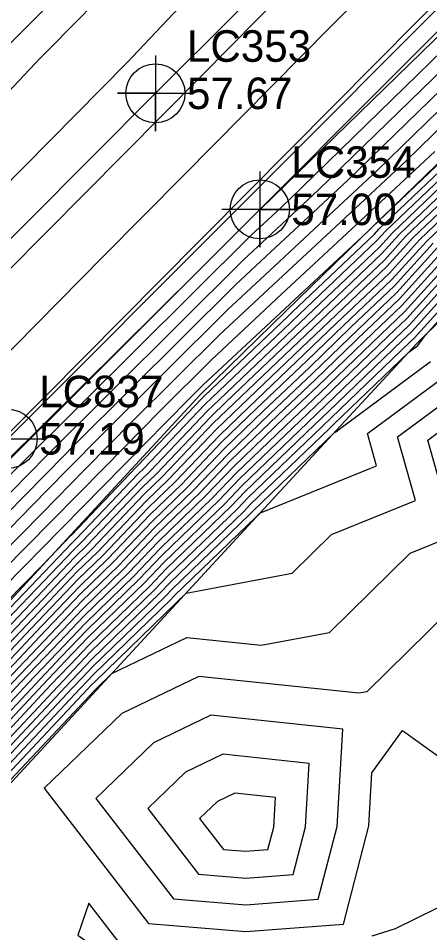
# Model space of a CAD drawing. Extents: x 2188792 to 2191981, y 386090 to 389710.
# Drawn here: x 2191002.2 to 2191034.8, y 388691.8 to 388764.3 of the extents above; entities that cross this region are included whole.
import ezdxf

# ---------------------------------------------------------------- set-up
doc = ezdxf.new("R2010")
doc.units = 0
for name, color, linetype in [('DTM Contours Major', 7, 'Continuous'), ('DTM Contours Minor', 7, 'Continuous'), ('Exist DTM QL2 LIDAR Elevation Point', 7, 'Continuous'), ('Exist Roads EOP', 7, 'Continuous'), ('Exist Roads EOP Cogo Elevation', 7, 'Continuous'), ('Exist Roads EOP Cogo Number', 7, 'Continuous'), ('Exist Roads EOP Cogo Point CELL', 7, 'Continuous'), ('Exist Roads EOT', 7, 'Continuous'), ('Exist Roads EOT Cogo Elevation', 7, 'Continuous'), ('Exist Roads EOT Cogo Number', 7, 'Continuous'), ('Exist Roads EOT Cogo Point CELL', 7, 'Continuous'), ('PH Exist DTM Breakline', 7, 'Continuous')]:
    doc.layers.add(name, color=color, linetype=linetype)

msp = doc.modelspace()

# ---------------------------------------------------------------- linework, layer by layer
at = {"layer": 'DTM Contours Major'}
for points in [[(2190957.07, 388685.271), (2190964.897, 388693.101), (2190970.015, 388698.009), (2190985.549, 388713.655), (2190988.119, 388716.163), (2191000.171, 388728.126), (2191001.154, 388729.112), (2191016.311, 388744.146), (2191021.304, 388749.11), (2191021.321, 388749.127), (2191021.34, 388749.144), (2191021.36, 388749.163), (2191038.059, 388765.4), (2191038.417, 388765.732), (2191038.737, 388766.065), (2191039.048, 388766.39), (2191058.97, 388785.791), (2191059.627, 388786.473), (2191060.268, 388787.14), (2191060.895, 388787.792), (2191074.915, 388801.253), (2191075.872, 388802.182), (2191076.658, 388802.945), (2191095.2, 388820.754)], [(2191042.239, 388801.575), (2191023.757, 388781.907), (2191020.201, 388778.295), (2191007.25, 388764.518), (2191003.929, 388761.167), (2190988.443, 388744.746), (2190982.221, 388738.471), (2190969.719, 388726.456), (2190965.939, 388722.901), (2190949.011, 388706.617), (2190945.187, 388703.013), (2190932.424, 388689.18)], [(2190970.244, 388690.342), (2190973.409, 388693.684), (2190976.648, 388697.105), (2190985.666, 388706.24), (2190988.884, 388709.643), (2190992.177, 388713.126), (2190995.469, 388716.467), (2191000.776, 388721.741), (2191004.028, 388725.046), (2191007.493, 388728.567), (2191011.191, 388732.325), (2191018.113, 388739.207), (2191022.761, 388743.534), (2191027.681, 388748.114), (2191032.898, 388752.97), (2191037.289, 388757.24)], [(2190974.402, 388687.905), (2190979.62, 388693.498), (2190980.042, 388693.948), (2190985.239, 388699.518), (2190985.694, 388700.003), (2190990.869, 388705.549), (2190991.358, 388706.07), (2190996.511, 388711.593), (2190997.034, 388712.15), (2191001.839, 388717.199), (2191006.533, 388722.132), (2191007.205, 388722.782), (2191011.831, 388727.637), (2191012.622, 388728.4), (2191017.174, 388733.172), (2191018.097, 388734.059), (2191023.992, 388739.668), (2191025.035, 388740.67), (2191030.8, 388746.156), (2191031.828, 388747.29), (2191037.587, 388752.779)], [(2190980.099, 388690.594), (2190982.119, 388692.748), (2190985.998, 388696.906), (2190988.059, 388699.103), (2190991.911, 388703.231), (2190994.014, 388705.473), (2190997.838, 388709.57), (2190999.983, 388711.857), (2191003.538, 388715.592), (2191007.01, 388719.241), (2191009.275, 388721.434), (2191012.625, 388724.95), (2191015.095, 388727.333), (2191018.313, 388730.706), (2191021.011, 388733.299), (2191025.06, 388737.152), (2191027.961, 388739.941), (2191031.791, 388743.586), (2191034.525, 388746.604), (2191038.477, 388750.371)], [(2190984.195, 388691.547), (2190986.757, 388694.293), (2190990.425, 388698.203), (2190992.953, 388700.913), (2190996.67, 388704.875), (2190999.164, 388707.548), (2191002.932, 388711.564), (2191005.236, 388713.985), (2191007.486, 388716.35), (2191011.345, 388720.086), (2191013.419, 388722.263), (2191017.569, 388726.266), (2191019.452, 388728.24), (2191023.924, 388732.538), (2191026.129, 388734.636), (2191030.887, 388739.212), (2191032.782, 388741.015), (2191037.223, 388745.917)], [(2190987.517, 388691.681), (2190992.79, 388697.303), (2190993.995, 388698.594), (2190999.327, 388704.278), (2191000.491, 388705.526), (2191005.881, 388711.272), (2191006.934, 388712.378), (2191007.963, 388713.458), (2191013.415, 388718.737), (2191014.213, 388719.576), (2191020.043, 388725.2), (2191020.59, 388725.774), (2191026.837, 388731.778), (2191027.197, 388732.12), (2191033.142, 388737.838), (2191033.856, 388738.366), (2191034.417, 388739.156), (2191039.92, 388745.231)], [(2191039.514, 388720.43), (2191029.806, 388710.899), (2191029.166, 388710.779), (2191016.491, 388712.123), (2191010.366, 388709.181), (2191004.203, 388703.256), (2191012.49, 388692.524), (2191020.202, 388691.885), (2191027.949, 388692.489), (2191029.96, 388700.263)], [(2191029.96, 388700.263), (2191030.205, 388704.469), (2191032.629, 388707.843), (2191040.206, 388702.386)]]:
    msp.add_lwpolyline(points, dxfattribs=at)
at = {"layer": 'DTM Contours Minor'}
for points in [[(2191119.358, 388870.268), (2191109.799, 388861.543), (2191104.692, 388854.965), (2191091.714, 388842.873), (2191085.098, 388836.109), (2191075.842, 388827.217), (2191067.084, 388818.281), (2191054.529, 388806.191), (2191047.695, 388798.893), (2191037.551, 388788.575), (2191029.965, 388780.502), (2191015.841, 388766.153), (2191010.773, 388760.762), (2191000.586, 388750.484), (2190994.581, 388744.116), (2190979.182, 388728.584), (2190974.399, 388723.988), (2190963.846, 388714.064), (2190956.357, 388706.86), (2190943.217, 388694.474), (2190936.725, 388687.439)], [(2191125.879, 388865.19), (2191114.024, 388854.028), (2191110.135, 388849.732), (2191094.202, 388834.845), (2191088.581, 388829.571), (2191076.2, 388817.689), (2191072.815, 388814.51), (2191055.157, 388797.553), (2191051.214, 388794.333), (2191037.294, 388780.185), (2191034.79, 388778.062), (2191016.701, 388759.74), (2191013.63, 388756.639), (2191001.262, 388744.168), (2190998.901, 388741.784), (2190981.055, 388723.789), (2190977.697, 388720.702), (2190963.618, 388707.26), (2190962.316, 388706.06), (2190944.22, 388688.738), (2190941.246, 388685.935), (2190941.026, 388685.698), (2190937.899, 388682.174), (2190927.868, 388670.864)], [(2190934.116, 388671.227), (2190941.964, 388680.077), (2190949.594, 388688.469), (2190962.951, 388701.254), (2190970.551, 388708.261), (2190978.743, 388716.083), (2190990.928, 388727.28), (2191000.081, 388736.51), (2191008.884, 388745.398), (2191015.289, 388751.857), (2191026.961, 388763.641), (2191036.447, 388773.249), (2191047.193, 388782.362), (2191053.02, 388788.284), (2191071.983, 388803.773), (2191075.089, 388806.756), (2191089.007, 388819.828), (2191090.516, 388821.276), (2191111.538, 388840.998), (2191112.061, 388841.488), (2191124.054, 388854.735), (2191125.909, 388856.481), (2191132.462, 388863.801)], [(2190958.316, 388691.404), (2190963.585, 388696.448), (2190977.484, 388709.263), (2190979.79, 388711.464), (2191000.8, 388730.772), (2191001.26, 388731.237), (2191016.505, 388746.628), (2191016.947, 388747.074), (2191037.221, 388767.543), (2191038.103, 388768.436), (2191042.574, 388772.227), (2191049.352, 388778.431), (2191057.257, 388785.885), (2191062.524, 388790.784), (2191067.532, 388795.388), (2191074.927, 388802.488), (2191075.069, 388802.626), (2191075.186, 388802.74), (2191095.831, 388822.569)], [(2190965.325, 388691.474), (2190965.823, 388692.028), (2190966.304, 388692.535), (2190966.795, 388693.054), (2190967.298, 388693.585), (2190986.384, 388712.917), (2190986.968, 388713.535), (2190987.566, 388714.167), (2190988.163, 388714.773), (2191000.225, 388726.764), (2191000.843, 388727.392), (2191001.502, 388728.061), (2191002.204, 388728.775), (2191020.666, 388747.13), (2191021.609, 388748.008), (2191022.608, 388748.938), (2191023.667, 388749.924), (2191037.905, 388763.768)], [(2190966.155, 388690.789), (2190967.289, 388691.987), (2190968.449, 388693.211), (2190969.635, 388694.465), (2190986.205, 388711.248), (2190987.447, 388712.562), (2190988.718, 388713.907), (2190989.99, 388715.197), (2191000.363, 388725.508), (2191001.639, 388726.805), (2191002.999, 388728.187), (2191004.451, 388729.662), (2191020.028, 388745.149), (2191021.897, 388746.89), (2191023.876, 388748.732), (2191025.975, 388750.686), (2191037.751, 388762.136)], [(2190968.274, 388691.438), (2190970.102, 388693.369), (2190971.973, 388695.345), (2190986.025, 388709.578), (2190987.926, 388711.589), (2190989.871, 388713.646), (2190991.816, 388715.62), (2191000.5, 388724.252), (2191002.436, 388726.219), (2191004.497, 388728.314), (2191006.698, 388730.55), (2191019.39, 388743.169), (2191022.185, 388745.771), (2191025.145, 388748.526), (2191028.282, 388751.447), (2191037.597, 388760.504)], [(2190969.259, 388690.89), (2190971.755, 388693.527), (2190974.311, 388696.225), (2190985.846, 388707.909), (2190988.405, 388710.616), (2190991.024, 388713.386), (2190993.643, 388716.043), (2191000.638, 388722.997), (2191003.232, 388725.633), (2191005.995, 388728.44), (2191008.944, 388731.437), (2191018.752, 388741.188), (2191022.473, 388744.652), (2191026.413, 388748.32), (2191030.59, 388752.209), (2191037.443, 388758.872)], [(2190971.229, 388689.794), (2190975.062, 388693.842), (2190978.986, 388697.985), (2190985.487, 388704.57), (2190989.363, 388708.67), (2190993.329, 388712.866), (2190997.296, 388716.89), (2191000.913, 388720.486), (2191004.824, 388724.46), (2191008.99, 388728.693), (2191013.437, 388733.212), (2191017.475, 388737.227), (2191023.049, 388742.415), (2191028.949, 388747.908), (2191035.205, 388753.732)], [(2190972.214, 388689.246), (2190976.716, 388694), (2190981.323, 388698.865), (2190985.308, 388702.901), (2190989.842, 388707.697), (2190994.482, 388712.606), (2190999.123, 388717.313), (2191001.051, 388719.23), (2191005.621, 388723.874), (2191010.488, 388728.82), (2191015.684, 388734.1), (2191016.837, 388735.246), (2191023.337, 388741.297), (2191029.844, 388747.354), (2191030.205, 388747.698), (2191030.209, 388747.702), (2191037.052, 388754.225)], [(2190973.199, 388688.698), (2190978.369, 388694.158), (2190983.661, 388699.745), (2190985.128, 388701.231), (2190990.321, 388706.724), (2190995.635, 388712.345), (2191000.949, 388717.737), (2191001.189, 388717.975), (2191004.144, 388720.978), (2191006.343, 388723.288), (2191006.377, 388723.321), (2191011.514, 388728.712), (2191011.632, 388728.827), (2191016.719, 388734.158), (2191016.932, 388734.363), (2191023.565, 388740.674), (2191023.864, 388740.962), (2191030.404, 388747.184), (2191030.749, 388747.565), (2191037.23, 388753.743)], [(2190974.044, 388688.205), (2190979.525, 388694.079), (2190979.627, 388694.188), (2190985.087, 388700.04), (2190985.221, 388700.183), (2190990.661, 388706.013), (2190990.827, 388706.19), (2190996.245, 388711.997), (2190996.444, 388712.208), (2191001.5, 388717.521), (2191006.438, 388722.71), (2191006.791, 388723.051), (2191011.672, 388728.175), (2191012.127, 388728.613), (2191016.947, 388733.665), (2191017.515, 388734.211), (2191023.779, 388740.171), (2191024.449, 388740.816), (2191030.602, 388746.67), (2191031.288, 388747.428), (2191037.409, 388753.261)], [(2190974.76, 388687.606), (2190979.716, 388692.918), (2190980.457, 388693.708), (2190985.391, 388698.995), (2190986.167, 388699.823), (2190991.077, 388705.085), (2190991.889, 388705.951), (2190996.776, 388711.188), (2190997.623, 388712.091), (2191002.179, 388716.878), (2191006.629, 388721.554), (2191007.619, 388722.512), (2191011.99, 388727.1), (2191013.116, 388728.186), (2191017.402, 388732.679), (2191018.68, 388733.907), (2191024.206, 388739.164), (2191025.62, 388740.524), (2191030.998, 388745.642), (2191032.367, 388747.153), (2191037.765, 388752.298)], [(2190975.118, 388687.306), (2190979.812, 388692.337), (2190980.873, 388693.468), (2190985.543, 388698.473), (2190986.64, 388699.643), (2190991.286, 388704.622), (2190992.42, 388705.831), (2190997.042, 388710.784), (2190998.213, 388712.033), (2191002.519, 388716.557), (2191006.724, 388720.975), (2191008.033, 388722.242), (2191012.149, 388726.562), (2191013.611, 388727.973), (2191017.63, 388732.186), (2191019.263, 388733.755), (2191024.419, 388738.661), (2191026.205, 388740.378), (2191031.196, 388745.128), (2191032.907, 388747.016), (2191037.943, 388751.816)], [(2190979.907, 388691.756), (2190981.288, 388693.228), (2190985.694, 388697.95), (2190987.113, 388699.463), (2190991.494, 388704.158), (2190992.952, 388705.712), (2190997.307, 388710.379), (2190998.803, 388711.974), (2191002.858, 388716.235), (2191006.819, 388720.397), (2191008.447, 388721.973), (2191012.308, 388726.025), (2191014.106, 388727.76), (2191017.858, 388731.692), (2191019.845, 388733.603), (2191024.633, 388738.158), (2191026.79, 388740.233), (2191031.395, 388744.614), (2191033.446, 388746.878), (2191038.121, 388751.334)], [(2190980.003, 388691.175), (2190981.703, 388692.988), (2190985.846, 388697.428), (2190987.586, 388699.283), (2190991.703, 388703.695), (2190993.483, 388705.592), (2190997.572, 388709.975), (2190999.393, 388711.916), (2191003.198, 388715.914), (2191006.915, 388719.819), (2191008.861, 388721.703), (2191012.466, 388725.488), (2191014.6, 388727.546), (2191018.085, 388731.199), (2191020.428, 388733.451), (2191024.847, 388737.655), (2191027.375, 388740.087), (2191031.593, 388744.1), (2191033.986, 388746.741), (2191038.299, 388750.852)], [(2190980.194, 388690.013), (2190982.534, 388692.508), (2190986.15, 388696.383), (2190988.532, 388698.923), (2190992.119, 388702.767), (2190994.545, 388705.353), (2190998.103, 388709.166), (2191000.573, 388711.799), (2191003.877, 388715.271), (2191007.105, 388718.662), (2191009.689, 388721.164), (2191012.784, 388724.413), (2191015.59, 388727.12), (2191018.541, 388730.213), (2191021.593, 388733.147), (2191025.274, 388736.649), (2191028.546, 388739.795), (2191031.989, 388743.072), (2191035.065, 388746.467)], [(2190980.29, 388689.433), (2190982.949, 388692.267), (2190986.302, 388695.861), (2190989.006, 388698.743), (2190992.328, 388702.304), (2190995.077, 388705.234), (2190998.368, 388708.762), (2191001.163, 388711.74), (2191004.217, 388714.949), (2191007.2, 388718.084), (2191010.103, 388720.894), (2191012.943, 388723.875), (2191016.085, 388726.906), (2191018.769, 388729.72), (2191022.176, 388732.995), (2191025.488, 388736.145), (2191029.131, 388739.649), (2191032.187, 388742.558), (2191035.604, 388746.329)], [(2190980.386, 388688.852), (2190983.365, 388692.027), (2190986.454, 388695.338), (2190989.479, 388698.563), (2190992.536, 388701.84), (2190995.608, 388705.114), (2190998.634, 388708.357), (2191001.752, 388711.682), (2191004.557, 388714.628), (2191007.296, 388717.506), (2191010.517, 388720.625), (2191013.102, 388723.338), (2191016.579, 388726.693), (2191018.996, 388729.226), (2191022.759, 388732.843), (2191025.701, 388735.642), (2191029.716, 388739.504), (2191032.385, 388742.043), (2191036.144, 388746.192)], [(2190983.78, 388691.787), (2190986.606, 388694.816), (2190989.952, 388698.383), (2190992.745, 388701.376), (2190996.139, 388704.995), (2190998.899, 388707.953), (2191002.342, 388711.623), (2191004.896, 388714.307), (2191007.391, 388716.928), (2191010.931, 388720.355), (2191013.261, 388722.8), (2191017.074, 388726.48), (2191019.224, 388728.733), (2191023.341, 388732.69), (2191025.915, 388735.139), (2191030.301, 388739.358), (2191032.584, 388741.529), (2191036.683, 388746.055)], [(2190984.61, 388691.307), (2190986.909, 388693.771), (2190990.898, 388698.023), (2190993.162, 388700.449), (2190997.202, 388704.756), (2190999.43, 388707.144), (2191003.522, 388711.506), (2191005.576, 388713.664), (2191007.581, 388715.771), (2191011.759, 388719.816), (2191013.578, 388721.726), (2191018.064, 388726.053), (2191019.679, 388727.747), (2191024.507, 388732.386), (2191026.342, 388734.133), (2191031.472, 388739.066), (2191032.98, 388740.501), (2191037.762, 388745.78)], [(2191094.538, 388734.596), (2191090.211, 388737.835), (2191087.506, 388737.565), (2191084.159, 388740.27), (2191086.002, 388746.062), (2191080.21, 388742.279), (2191074.652, 388744.713), (2191070.209, 388741.989), (2191068.643, 388741.836), (2191063.429, 388740.27), (2191060.208, 388736.683), (2191058.443, 388732.034), (2191057.711, 388730.269), (2191058.895, 388721.581), (2191050.207, 388725.4), (2191046.827, 388723.648), (2191045.035, 388720.268), (2191042.649, 388717.825), (2191044.479, 388710.267), (2191046.949, 388703.524), (2191043.394, 388700.266), (2191040.206, 388696.11), (2191032.044, 388692.103), (2191030.205, 388691.529)], [(2190985.026, 388691.067), (2190987.061, 388693.248), (2190991.371, 388697.843), (2190993.37, 388699.985), (2190997.733, 388704.636), (2190999.695, 388706.739), (2191004.112, 388711.447), (2191005.915, 388713.342), (2191007.677, 388715.193), (2191012.173, 388719.546), (2191013.737, 388721.188), (2191018.558, 388725.84), (2191019.907, 388727.254), (2191025.089, 388732.234), (2191026.556, 388733.63), (2191032.057, 388738.921), (2191033.178, 388739.987), (2191038.302, 388745.643)], [(2190985.441, 388690.827), (2190987.213, 388692.726), (2190991.844, 388697.663), (2190993.578, 388699.522), (2190998.264, 388704.517), (2190999.961, 388706.335), (2191004.702, 388711.389), (2191006.255, 388713.021), (2191007.772, 388714.615), (2191012.587, 388719.277), (2191013.896, 388720.651), (2191019.053, 388725.626), (2191020.135, 388726.76), (2191025.672, 388732.082), (2191026.769, 388733.127), (2191032.642, 388738.775), (2191033.376, 388739.473), (2191038.841, 388745.505)], [(2190985.856, 388690.587), (2190987.365, 388692.204), (2190992.317, 388697.483), (2190993.787, 388699.058), (2190998.795, 388704.397), (2191000.226, 388705.93), (2191005.292, 388711.33), (2191006.595, 388712.699), (2191007.867, 388714.037), (2191013.001, 388719.007), (2191014.055, 388720.113), (2191019.548, 388725.413), (2191020.363, 388726.267), (2191026.255, 388731.93), (2191026.983, 388732.623), (2191033.227, 388738.629), (2191033.574, 388738.959), (2191039.381, 388745.368)], [(2190987.669, 388691.159), (2190993.263, 388697.123), (2190994.204, 388698.131), (2190999.858, 388704.158), (2191000.757, 388705.122), (2191006.471, 388711.213), (2191007.274, 388712.057), (2191008.058, 388712.88), (2191013.829, 388718.468), (2191014.372, 388719.038), (2191020.537, 388724.986), (2191020.818, 388725.281), (2191027.253, 388731.466), (2191027.485, 388731.559), (2191027.466, 388731.623), (2191034.859, 388737.087)], [(2190987.82, 388690.636), (2190993.736, 388696.943), (2190994.412, 388697.667), (2191000.389, 388704.039), (2191001.022, 388704.717), (2191007.061, 388711.155), (2191007.614, 388711.735), (2191008.153, 388712.302), (2191014.243, 388718.198), (2191014.531, 388718.501), (2191021.032, 388724.773), (2191021.046, 388724.788), (2191021.365, 388725.094), (2191030.58, 388728.812), (2191029.857, 388731.369), (2191035.862, 388735.807)], [(2190987.972, 388690.114), (2190994.209, 388696.763), (2190994.62, 388697.203), (2191000.92, 388703.919), (2191001.287, 388704.313), (2191007.651, 388711.096), (2191007.953, 388711.414), (2191008.248, 388711.724), (2191014.657, 388717.929), (2191014.69, 388717.963), (2191015.476, 388718.722), (2191023.871, 388720.304), (2191026.992, 388723.369), (2191033.674, 388726.065), (2191032.247, 388731.115), (2191036.866, 388734.528)], [(2190988.124, 388689.591), (2190994.682, 388696.583), (2190994.829, 388696.74), (2191001.452, 388703.8), (2191001.553, 388703.908), (2191008.241, 388711.038), (2191008.293, 388711.092), (2191008.344, 388711.146), (2191009.588, 388712.35), (2191015.539, 388715.209), (2191021.436, 388714.583), (2191026.838, 388715.602), (2191033.253, 388721.9), (2191036.769, 388723.318), (2191034.637, 388730.861), (2191037.869, 388733.249)], [(2191027.895, 388707.929), (2191017.444, 388709.038), (2191012.895, 388706.852), (2191008.317, 388702.452), (2191014.472, 388694.481), (2191020.2, 388694.008), (2191025.953, 388694.456), (2191027.447, 388700.229), (2191027.895, 388707.929)], [(2191025.226, 388705.227), (2191018.396, 388705.952), (2191015.423, 388704.524), (2191012.432, 388701.648), (2191016.454, 388696.439), (2191020.197, 388696.13), (2191023.957, 388696.422), (2191024.933, 388700.196), (2191025.226, 388705.227)], [(2191022.557, 388702.526), (2191019.348, 388702.866), (2191017.952, 388702.195), (2191016.546, 388700.844), (2191018.436, 388698.397), (2191020.194, 388698.252), (2191021.96, 388698.389), (2191022.419, 388700.162), (2191022.557, 388702.526)], [(2191010.508, 388690.566), (2191007.746, 388694.143), (2191006.889, 388691.616), (2191009.618, 388689.682), (2191007.894, 388680.256), (2191007.906, 388677.967), (2191010.203, 388677.806), (2191016.075, 388674.392), (2191014.823, 388680.264), (2191011.716, 388688.753), (2191014.14, 388690.265), (2191010.508, 388690.566)]]:
    msp.add_lwpolyline(points, dxfattribs=at)
at = {"layer": 'Exist DTM QL2 LIDAR Elevation Point'}
for p, q in [((2191030.205, 388710.267), (2191030.205, 388710.267)), ((2191020.192, 388700.132), (2191020.192, 388700.132)), ((2191030.205, 388700.266), (2191030.205, 388700.266))]:
    msp.add_line(p, q, dxfattribs=at)
at = {"layer": 'Exist Roads EOP'}
msp.add_lwpolyline([(2191134.602, 388861.742), (2191096.259, 388823.8), (2191059.297, 388787.244), (2191021.316, 388749.148), (2190986.543, 388714.398), (2190949.487, 388676.464), (2190915.386, 388640.384), (2190880.06, 388601.534), (2190847.373, 388563.892), (2190814.156, 388524.043), (2190784.01, 388486.17), (2190753.438, 388446.547), (2190720.707, 388403.308), (2190691.569, 388363.271), (2190662.389, 388323.233), (2190633.272, 388282.773), (2190602.912, 388240.265), (2190571.201, 388196.09), (2190539.16, 388151.522), (2190509, 388109.198), (2190478.709, 388067.021), (2190448.893, 388024.678), (2190418.629, 387982.769)], dxfattribs=at)
at = {"layer": 'Exist Roads EOP Cogo Point CELL'}
msp.add_lwpolyline([(2191021.316, 388752.148), (2191021.316, 388746.148), (2191021.316, 388749.148), (2191024.316, 388749.148), (2191018.316, 388749.148)], dxfattribs=at)
msp.add_circle((2191021.316, 388749.148), 2.344, dxfattribs=at)
at = {"layer": 'Exist Roads EOT'}
for points in [[(2190415.064, 388019.09), (2190445.56, 388061.245), (2190473.487, 388100.115), (2190503.229, 388141.605), (2190533.333, 388183.744), (2190563.731, 388225.945), (2190594.017, 388268.083), (2190624.176, 388310.153), (2190656.565, 388354.896), (2190687.512, 388397.436), (2190719.557, 388440.71), (2190751.07, 388481.79), (2190777.618, 388515.751), (2190809.207, 388554.646), (2190841.125, 388592.518), (2190874.304, 388630.266), (2190909.444, 388668.428), (2190945.996, 388706.518), (2190984.282, 388745.174), (2191021.668, 388782.38), (2191059.687, 388820.174), (2191097.04, 388857.128), (2191110.466, 388870.43)], [(2190408.016, 387990.619), (2190439.107, 388033.638), (2190467.847, 388074.164), (2190498.203, 388115.837), (2190529, 388158.896), (2190561.283, 388203.581), (2190592.611, 388247.356), (2190622.811, 388289.51), (2190652.954, 388330.977), (2190681.755, 388370.469), (2190711.272, 388410.904), (2190743.801, 388454.121), (2190774.93, 388494.241), (2190804.861, 388531.697), (2190837.827, 388571.618), (2190870.748, 388609.702), (2190906.526, 388649.037), (2190941.177, 388685.637), (2190977.299, 388722.46), (2191013.038, 388758.347), (2191050.74, 388795.921), (2191087.875, 388832.598), (2191125.862, 388870.149)], [(2191112.127, 388841.208), (2191075.575, 388805.101), (2191038.273, 388767.943), (2191001.323, 388730.957), (2190963.998, 388693.317), (2190928.044, 388656.144)]]:
    msp.add_lwpolyline(points, dxfattribs=at)
at = {"layer": 'Exist Roads EOT Cogo Point CELL'}
for points in [[(2191013.038, 388761.347), (2191013.038, 388755.347), (2191013.038, 388758.347), (2191010.038, 388758.347), (2191016.038, 388758.347)], [(2191001.323, 388733.957), (2191001.323, 388727.957), (2191001.323, 388730.957), (2190998.323, 388730.957), (2191004.323, 388730.957)]]:
    msp.add_lwpolyline(points, dxfattribs=at)
for centre in [(2191013.038, 388758.347), (2191001.323, 388730.957)]:
    msp.add_circle(centre, 2.344, dxfattribs=at)
at = {"layer": 'PH Exist DTM Breakline'}
for points in [[(2190973.964, 388688.272), (2190979.494, 388694.265), (2190985.024, 388700.258), (2190990.554, 388706.251), (2190996.083, 388712.244), (2191001.208, 388717.797), (2191006.333, 388723.349), (2191011.458, 388728.902), (2191016.582, 388734.454), (2191023.393, 388741.079), (2191030.203, 388747.704), (2191037.014, 388754.329), (2191043.824, 388760.953), (2191050.026, 388767.277), (2191056.227, 388773.6), (2191062.428, 388779.924), (2191068.629, 388786.247), (2191074.83, 388792.571), (2191082.234, 388798.663), (2191089.638, 388804.755), (2191097.041, 388810.847), (2191104.62, 388817.422)], [(2191109.79, 388807.182), (2191103.267, 388801.465), (2191096.744, 388795.749), (2191090.221, 388790.032), (2191082.777, 388783.752), (2191075.333, 388777.473), (2191067.89, 388771.193), (2191060.446, 388764.913), (2191053.772, 388758.31), (2191047.099, 388751.706), (2191040.425, 388745.102), (2191033.752, 388738.498), (2191027.405, 388731.63), (2191021.058, 388724.762), (2191014.711, 388717.894), (2191008.363, 388711.025), (2191001.654, 388703.754), (2190994.944, 388696.483), (2190988.234, 388689.212)]]:
    msp.add_lwpolyline(points, dxfattribs=at)

# ---------------------------------------------------------------- texts
at = {"layer": 'Exist Roads EOP Cogo Elevation'}
msp.add_text('57.00', height=2.5, dxfattribs=at).set_placement((2191023.816, 388747.898))
at = {"layer": 'Exist Roads EOP Cogo Number'}
msp.add_text('LC354', height=2.5, dxfattribs=at).set_placement((2191023.816, 388751.648))
at = {"layer": 'Exist Roads EOT Cogo Elevation'}
for s, p in [('57.67', (2191015.538, 388757.097)), ('57.19', (2191003.823, 388729.707))]:
    msp.add_text(s, height=2.5, dxfattribs=at).set_placement(p)
at = {"layer": 'Exist Roads EOT Cogo Number'}
for s, p in [('LC353', (2191015.538, 388760.847)), ('LC837', (2191003.823, 388733.457))]:
    msp.add_text(s, height=2.5, dxfattribs=at).set_placement(p)

doc.saveas('drawing.dxf')
